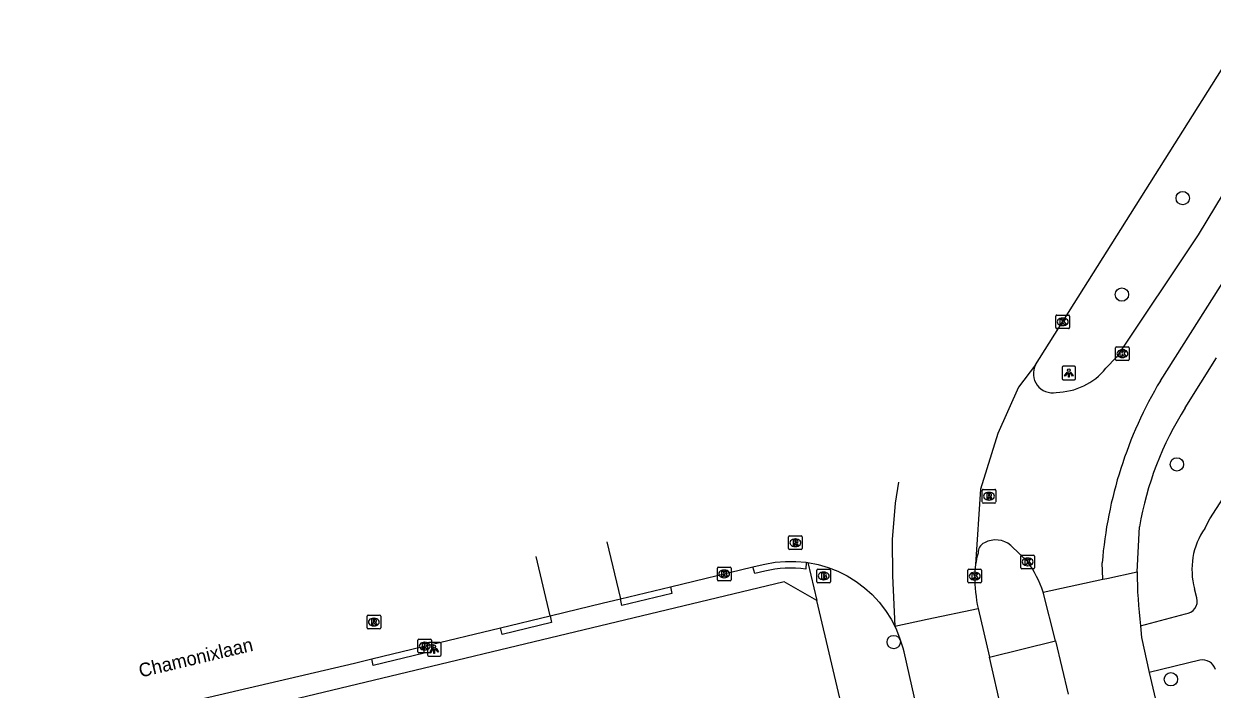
# Model space of a CAD drawing. Extents: x 158461 to 159795, y 387220 to 388672.
# Drawn here: x 159225.8 to 159312.9, y 388564.6 to 388613.3 of the extents above; entities that cross this region are included whole.
import ezdxf

# ---------------------------------------------------------------- set-up
doc = ezdxf.new("R2010")
doc.units = 0
for name, color, linetype in [('IMGEO_Boom', 7, 'Continuous'), ('IMGEO_Brandkraan', 7, 'Continuous'), ('IMGEO_Kolk', 7, 'Continuous'), ('IMGEO_Lichtpunt', 7, 'Continuous'), ('IMGEO_Openbare_ruimte_label', 7, 'Continuous'), ('IMGEO_Rijbaan_lokaal_gesloten', 7, 'Continuous'), ('IMGEO_Rijbaan_lokaal_open', 7, 'Continuous'), ('IMGEO_Rioolput', 7, 'Continuous'), ('IMGEO_Voetpad_gesloten', 7, 'Continuous'), ('IMGEO_Voetpad_open', 7, 'Continuous')]:
    doc.layers.add(name, color=color, linetype=linetype)

msp = doc.modelspace()

# ---------------------------------------------------------------- linework, layer by layer
at = {"layer": 'IMGEO_Boom'}
for centre in [(159310.732, 388600.552), (159306.278, 388593.485), (159310.31, 388581.038), (159289.56, 388568.018), (159309.871, 388565.286)]:
    msp.add_circle(centre, 0.489, dxfattribs=at)
at = {"layer": 'IMGEO_Brandkraan'}
for p, q in [((159283.933, 388572.433), (159283.933, 388573.285)), ((159284.008, 388573.359), (159284.86, 388573.359)), ((159284.421, 388573.139), (159284.446, 388573.139)), ((159284.934, 388573.285), (159284.934, 388572.433)), ((159284.86, 388572.359), (159284.008, 388572.359)), ((159284.444, 388572.579), (159284.419, 388572.579))]:
    msp.add_line(p, q, dxfattribs=at)
for points in [[(159283.933, 388572.433), (159283.933, 388573.285)], [(159284.008, 388573.359), (159284.86, 388573.359)], [(159284.281, 388573.059), (159284.281, 388572.659), (159284.494, 388572.659)], [(159284.512, 388573.059), (159284.281, 388573.059)], [(159284.46, 388572.978), (159284.406, 388572.978), (159284.406, 388572.902)], [(159284.934, 388573.285), (159284.934, 388572.433)], [(159284.86, 388572.359), (159284.008, 388572.359)], [(159284.406, 388572.902), (159284.459, 388572.902)], [(159284.468, 388572.826), (159284.406, 388572.826), (159284.406, 388572.745)], [(159284.406, 388572.745), (159284.468, 388572.745)]]:
    msp.add_lwpolyline(points, dxfattribs=at)
for centre, radius, start, end in [((159284.01, 388573.283), 0.0765, 91.55205, 178.44795), ((159284.01, 388573.283), 0.0765, 91.55205, 178.44795), ((159284.461, 388572.94), 0.0379, 267.82845, 90.93552), ((159284.516, 388572.914), 0.145, 59.4692, 91.53667), ((159284.541, 388572.961), 0.0922, 285.51372, 58.15012), ((159284.858, 388573.283), 0.0765, 1.55205, 88.44795), ((159284.858, 388573.283), 0.0765, 1.55205, 88.44795), ((159284.01, 388572.435), 0.0765, 181.55205, 268.44795), ((159284.01, 388572.435), 0.0765, 181.55205, 268.44795), ((159284.469, 388572.785), 0.0404, 269.87594, 90.50774), ((159284.5, 388572.91), 0.251, 268.66757, 293.53466), ((159284.546, 388572.769), 0.105, 301.31148, 78.98903), ((159284.858, 388572.435), 0.0765, 271.55205, 358.44795), ((159284.858, 388572.435), 0.0765, 271.55205, 358.44795)]:
    msp.add_arc(centre, radius, start, end, dxfattribs=at)
for centre, major_axis, ratio, start_param, end_param in [((159284.42, 388572.859), (-0.387, 0.002), 0.722429, 4.712389, 7.853982), ((159284.445, 388572.859), (-0.39, 0.002), 0.717154, 1.570796, 4.712389)]:
    msp.add_ellipse(centre, major_axis=major_axis, ratio=ratio, start_param=start_param, end_param=end_param, dxfattribs=at)
at = {"layer": 'IMGEO_Kolk'}
for p, q in [((159301.443, 388591.059), (159301.443, 388591.911)), ((159301.518, 388591.985), (159302.37, 388591.985)), ((159301.931, 388591.765), (159301.956, 388591.765)), ((159302.444, 388591.911), (159302.444, 388591.059)), ((159302.37, 388590.985), (159301.518, 388590.985)), ((159301.954, 388591.205), (159301.929, 388591.205)), ((159305.819, 388588.725), (159305.819, 388589.577)), ((159305.894, 388589.651), (159306.746, 388589.651)), ((159306.82, 388589.577), (159306.82, 388588.725)), ((159306.746, 388588.651), (159305.894, 388588.651)), ((159306.33, 388588.871), (159306.305, 388588.871)), ((159306.307, 388589.431), (159306.332, 388589.431)), ((159298.875, 388573.465), (159298.875, 388574.317)), ((159298.95, 388574.391), (159299.802, 388574.391)), ((159299.363, 388574.171), (159299.388, 388574.171)), ((159299.876, 388574.317), (159299.876, 388573.465)), ((159276.64, 388572.587), (159276.64, 388573.439)), ((159276.715, 388573.513), (159277.567, 388573.513)), ((159277.128, 388573.293), (159277.153, 388573.293)), ((159277.641, 388573.439), (159277.641, 388572.587)), ((159294.999, 388572.422), (159294.999, 388573.274)), ((159295.074, 388573.348), (159295.926, 388573.348)), ((159295.487, 388573.128), (159295.512, 388573.128)), ((159296, 388573.274), (159296, 388572.422)), ((159299.802, 388573.391), (159298.95, 388573.391)), ((159299.386, 388573.611), (159299.361, 388573.611)), ((159277.567, 388572.513), (159276.715, 388572.513)), ((159277.151, 388572.733), (159277.126, 388572.733)), ((159295.926, 388572.348), (159295.074, 388572.348)), ((159295.51, 388572.568), (159295.485, 388572.568)), ((159254.705, 388567.296), (159254.705, 388568.148)), ((159254.78, 388568.222), (159255.632, 388568.222)), ((159255.193, 388568.002), (159255.218, 388568.002)), ((159255.706, 388568.148), (159255.706, 388567.296)), ((159255.632, 388567.222), (159254.78, 388567.222)), ((159255.216, 388567.442), (159255.191, 388567.442))]:
    msp.add_line(p, q, dxfattribs=at)
for points in [[(159301.443, 388591.059), (159301.443, 388591.911)], [(159301.518, 388591.985), (159302.37, 388591.985)], [(159301.764, 388591.685), (159301.887, 388591.685), (159301.887, 388591.534), (159302.017, 388591.685), (159302.181, 388591.685), (159302.035, 388591.534), (159302.188, 388591.285), (159302.036, 388591.285), (159301.951, 388591.449), (159301.887, 388591.382), (159301.887, 388591.285), (159301.764, 388591.285), (159301.764, 388591.685)], [(159302.444, 388591.911), (159302.444, 388591.059)], [(159302.37, 388590.985), (159301.518, 388590.985)], [(159305.819, 388588.725), (159305.819, 388589.577)], [(159305.894, 388589.651), (159306.746, 388589.651)], [(159306.82, 388589.577), (159306.82, 388588.725)], [(159306.746, 388588.651), (159305.894, 388588.651)], [(159306.14, 388589.351), (159306.263, 388589.351), (159306.263, 388589.2), (159306.393, 388589.351), (159306.557, 388589.351), (159306.411, 388589.2), (159306.564, 388588.951), (159306.412, 388588.951), (159306.327, 388589.115), (159306.263, 388589.048), (159306.263, 388588.951), (159306.14, 388588.951), (159306.14, 388589.351)], [(159298.875, 388573.465), (159298.875, 388574.317)], [(159298.95, 388574.391), (159299.802, 388574.391)], [(159299.196, 388574.091), (159299.319, 388574.091), (159299.319, 388573.94), (159299.449, 388574.091), (159299.613, 388574.091), (159299.467, 388573.94), (159299.62, 388573.691), (159299.468, 388573.691), (159299.383, 388573.855), (159299.319, 388573.788), (159299.319, 388573.691), (159299.196, 388573.691), (159299.196, 388574.091)], [(159299.876, 388574.317), (159299.876, 388573.465)], [(159276.64, 388572.587), (159276.64, 388573.439)], [(159276.715, 388573.513), (159277.567, 388573.513)], [(159276.961, 388573.213), (159277.084, 388573.213), (159277.084, 388573.062), (159277.214, 388573.213), (159277.378, 388573.213), (159277.232, 388573.062), (159277.385, 388572.813), (159277.233, 388572.813), (159277.148, 388572.977), (159277.084, 388572.91), (159277.084, 388572.813), (159276.961, 388572.813), (159276.961, 388573.213)], [(159277.641, 388573.439), (159277.641, 388572.587)], [(159294.999, 388572.422), (159294.999, 388573.274)], [(159295.074, 388573.348), (159295.926, 388573.348)], [(159295.32, 388573.048), (159295.443, 388573.048), (159295.443, 388572.897), (159295.573, 388573.048), (159295.737, 388573.048), (159295.591, 388572.897), (159295.744, 388572.648), (159295.592, 388572.648), (159295.507, 388572.812), (159295.443, 388572.745), (159295.443, 388572.648), (159295.32, 388572.648), (159295.32, 388573.048)], [(159296, 388573.274), (159296, 388572.422)], [(159299.802, 388573.391), (159298.95, 388573.391)], [(159277.567, 388572.513), (159276.715, 388572.513)], [(159295.926, 388572.348), (159295.074, 388572.348)], [(159254.705, 388567.296), (159254.705, 388568.148)], [(159254.78, 388568.222), (159255.632, 388568.222)], [(159255.026, 388567.922), (159255.149, 388567.922), (159255.149, 388567.771), (159255.279, 388567.922), (159255.443, 388567.922), (159255.297, 388567.771), (159255.45, 388567.522), (159255.298, 388567.522), (159255.213, 388567.686), (159255.149, 388567.619), (159255.149, 388567.522), (159255.026, 388567.522), (159255.026, 388567.922)], [(159255.706, 388568.148), (159255.706, 388567.296)], [(159255.632, 388567.222), (159254.78, 388567.222)]]:
    msp.add_lwpolyline(points, dxfattribs=at)
for centre, start, end in [((159301.52, 388591.909), 91.55205, 178.44795), ((159301.52, 388591.909), 91.55205, 178.44795), ((159302.368, 388591.909), 1.55205, 88.44795), ((159302.368, 388591.909), 1.55205, 88.44795), ((159301.52, 388591.061), 181.55205, 268.44795), ((159301.52, 388591.061), 181.55205, 268.44795), ((159302.368, 388591.061), 271.55205, 358.44795), ((159302.368, 388591.061), 271.55205, 358.44795), ((159305.896, 388589.575), 91.55205, 178.44795), ((159305.896, 388589.575), 91.55205, 178.44795), ((159306.744, 388589.575), 1.55205, 88.44795), ((159306.744, 388589.575), 1.55205, 88.44795), ((159305.896, 388588.727), 181.55205, 268.44795), ((159305.896, 388588.727), 181.55205, 268.44795), ((159306.744, 388588.727), 271.55205, 358.44795), ((159306.744, 388588.727), 271.55205, 358.44795), ((159298.952, 388574.315), 91.55205, 178.44795), ((159298.952, 388574.315), 91.55205, 178.44795), ((159299.8, 388574.315), 1.55205, 88.44795), ((159299.8, 388574.315), 1.55205, 88.44795), ((159276.717, 388573.437), 91.55205, 178.44795), ((159276.717, 388573.437), 91.55205, 178.44795), ((159277.565, 388573.437), 1.55205, 88.44795), ((159277.565, 388573.437), 1.55205, 88.44795), ((159295.076, 388573.272), 91.55205, 178.44795), ((159295.076, 388573.272), 91.55205, 178.44795), ((159295.924, 388573.272), 1.55205, 88.44795), ((159295.924, 388573.272), 1.55205, 88.44795), ((159298.952, 388573.467), 181.55205, 268.44795), ((159298.952, 388573.467), 181.55205, 268.44795), ((159299.8, 388573.467), 271.55205, 358.44795), ((159299.8, 388573.467), 271.55205, 358.44795), ((159276.717, 388572.589), 181.55205, 268.44795), ((159276.717, 388572.589), 181.55205, 268.44795), ((159277.565, 388572.589), 271.55205, 358.44795), ((159277.565, 388572.589), 271.55205, 358.44795), ((159295.076, 388572.424), 181.55205, 268.44795), ((159295.076, 388572.424), 181.55205, 268.44795), ((159295.924, 388572.424), 271.55205, 358.44795), ((159295.924, 388572.424), 271.55205, 358.44795), ((159254.782, 388568.146), 91.55205, 178.44795), ((159254.782, 388568.146), 91.55205, 178.44795), ((159255.63, 388568.146), 1.55205, 88.44795), ((159255.63, 388568.146), 1.55205, 88.44795), ((159254.782, 388567.298), 181.55205, 268.44795), ((159254.782, 388567.298), 181.55205, 268.44795), ((159255.63, 388567.298), 271.55205, 358.44795), ((159255.63, 388567.298), 271.55205, 358.44795)]:
    msp.add_arc(centre, 0.0765, start, end, dxfattribs=at)
for centre, major_axis, ratio, start_param, end_param in [((159301.93, 388591.485), (-0.387, 0.002), 0.722429, 4.712389, 7.853982), ((159301.955, 388591.485), (-0.39, 0.002), 0.717154, 1.570796, 4.712389), ((159306.306, 388589.151), (-0.387, 0.002), 0.722429, 4.712389, 7.853982), ((159306.331, 388589.151), (-0.39, 0.002), 0.717154, 1.570796, 4.712389), ((159299.362, 388573.891), (-0.387, 0.002), 0.722429, 4.712389, 7.853982), ((159299.387, 388573.891), (-0.39, 0.002), 0.717154, 1.570796, 4.712389), ((159277.127, 388573.013), (-0.387, 0.002), 0.722429, 4.712389, 7.853982), ((159277.152, 388573.013), (-0.39, 0.002), 0.717154, 1.570796, 4.712389), ((159295.486, 388572.848), (-0.387, 0.002), 0.722429, 4.712389, 7.853982), ((159295.511, 388572.848), (-0.39, 0.002), 0.717154, 1.570796, 4.712389), ((159255.192, 388567.722), (-0.387, 0.002), 0.722429, 4.712389, 7.853982), ((159255.217, 388567.722), (-0.39, 0.002), 0.717154, 1.570796, 4.712389)]:
    msp.add_ellipse(centre, major_axis=major_axis, ratio=ratio, start_param=start_param, end_param=end_param, dxfattribs=at)
at = {"layer": 'IMGEO_Lichtpunt'}
for p, q in [((159301.894, 388588.136), (159301.894, 388587.329)), ((159301.894, 388588.136), (159301.894, 388587.329)), ((159302.796, 388588.231), (159301.988, 388588.231)), ((159302.796, 388588.231), (159301.988, 388588.231)), ((159302.89, 388587.329), (159302.89, 388588.136)), ((159302.89, 388587.329), (159302.89, 388588.136)), ((159301.988, 388587.235), (159302.796, 388587.235)), ((159301.988, 388587.235), (159302.796, 388587.235)), ((159255.403, 388567.892), (159255.403, 388567.085)), ((159255.403, 388567.892), (159255.403, 388567.085)), ((159256.305, 388567.987), (159255.497, 388567.987)), ((159256.305, 388567.987), (159255.497, 388567.987)), ((159256.399, 388567.085), (159256.399, 388567.892)), ((159256.399, 388567.085), (159256.399, 388567.892)), ((159255.497, 388566.991), (159256.305, 388566.991)), ((159255.497, 388566.991), (159256.305, 388566.991))]:
    msp.add_line(p, q, dxfattribs=at)
for points in [[(159302.268, 388587.8), (159302.307, 388587.772), (159302.119, 388587.51), (159302.081, 388587.537), (159302.268, 388587.8)], [(159302.48, 388587.772), (159302.518, 388587.799), (159302.705, 388587.537), (159302.666, 388587.509), (159302.48, 388587.772)], [(159302.37, 388587.752), (159302.417, 388587.752), (159302.417, 388587.43), (159302.37, 388587.43), (159302.37, 388587.752)], [(159255.777, 388567.556), (159255.816, 388567.528), (159255.628, 388567.266), (159255.59, 388567.293), (159255.777, 388567.556)], [(159255.879, 388567.508), (159255.926, 388567.508), (159255.926, 388567.186), (159255.879, 388567.186), (159255.879, 388567.508)], [(159255.989, 388567.528), (159256.027, 388567.555), (159256.214, 388567.293), (159256.175, 388567.265), (159255.989, 388567.528)]]:
    msp.add_lwpolyline(points, dxfattribs=at)
for centre in [(159302.393, 388587.934), (159255.902, 388567.69)]:
    msp.add_circle(centre, 0.0994, dxfattribs=at)
for centre, start, end in [((159301.988, 388588.136), 90, 180), ((159301.988, 388588.136), 90, 180), ((159302.796, 388588.136), 0, 90), ((159302.796, 388588.136), 0, 90), ((159301.988, 388587.329), 180, 270), ((159301.988, 388587.329), 180, 270), ((159302.796, 388587.329), 270, 0), ((159302.796, 388587.329), 270, 360), ((159255.497, 388567.892), 90, 180), ((159255.497, 388567.892), 90, 180), ((159256.305, 388567.892), 0, 90), ((159256.305, 388567.892), 0, 90), ((159255.497, 388567.085), 180, 270), ((159255.497, 388567.085), 180, 270), ((159256.305, 388567.085), 270, 0), ((159256.305, 388567.085), 270, 360)]:
    msp.add_arc(centre, 0.0946, start, end, dxfattribs=at)
at = {"layer": 'IMGEO_Rijbaan_lokaal_gesloten'}
for points in [[(159299.956, 388588.334), (159315.691, 388613.331)], [(159319.909, 388611.145), (159311.859, 388597.86), (159305.874, 388588.888), (159305.111, 388588.077)], [(159309.099, 388587.171), (159322.938, 388608.989)], [(159310.925, 388585.192), (159313.221, 388588.835)], [(159299.956, 388588.334), (159298.699, 388586.686), (159297.186, 388583.291), (159295.922, 388579.215), (159295.555, 388573.697)], [(159289.921, 388579.733), (159289.66, 388578.2), (159289.449, 388575.54), (159289.476, 388572.873), (159289.646, 388569.172)], [(159307.395, 388573.162), (159307.567, 388576.459)], [(159298.148, 388575.1), (159299.376, 388573.891)], [(159304.881, 388572.618), (159304.832, 388573.823)], [(159304.881, 388572.618), (159305.171, 388572.681), (159307.395, 388573.162)], [(159300.516, 388571.674), (159304.881, 388572.618)], [(159301.412, 388568.116), (159300.516, 388571.674)], [(159289.646, 388569.172), (159292.019, 388569.684), (159295.742, 388570.486)], [(159307.648, 388569.21), (159307.725, 388568.344), (159308.276, 388565.778)], [(159301.412, 388568.116), (159302.346, 388564.2)], [(159308.276, 388565.778), (159309.186, 388561.927)]]:
    msp.add_lwpolyline(points, dxfattribs=at)
for centre, radius, start, end in [((159301.191, 388587.683), 1.396, 152.2127, 281.16317), ((159301.389, 388591.123), 4.809, 270.85612, 320.70623), ((159335.673, 388571.32), 30.942, 149.18437, 175.36024), ((159330.835, 388572.524), 23.598, 147.53299, 170.40166), ((159296.538, 388574.571), 0.792, 114.81927, 183.36342), ((159297.036, 388573.756), 1.744, 50.3981, 118.42614), ((159300.545, 388572.97), 5.042, 162.04297, 171.71524), ((159292.92, 388569.17), 7.998, 18.24722, 36.178), ((159300.66, 388572.94), 5.161, 171.56571, 181.02117), ((159338.727, 388573.184), 31.332, 180.03971, 187.28624), ((159306.845, 388572.817), 11.345, 179.84302, 191.8567)]:
    msp.add_arc(centre, radius, start, end, dxfattribs=at)
at = {"layer": 'IMGEO_Rijbaan_lokaal_open'}
for points in [[(159312.346, 388576.348), (159312.728, 388577.043), (159317.126, 388583.851)], [(159268.548, 388575.356), (159269.535, 388571.191)], [(159264.386, 388569.946), (159263.368, 388574.295)], [(159279.231, 388573.517), (159280.002, 388573.702), (159280.121, 388573.73), (159280.872, 388573.864), (159281.631, 388573.931), (159282.394, 388573.929), (159283.153, 388573.86)], [(159283.153, 388573.86), (159283.277, 388573.842)], [(159283.277, 388573.842), (159284.025, 388573.694), (159284.757, 388573.48), (159285.468, 388573.201), (159286.15, 388572.859), (159286.799, 388572.458), (159287.41, 388572.001), (159287.978, 388571.491), (159288.497, 388570.932), (159288.965, 388570.33), (159289.377, 388569.687), (159289.646, 388569.172)], [(159273.201, 388572.07), (159279.231, 388573.517)], [(159269.535, 388571.191), (159273.201, 388572.07)], [(159311.76, 388571.244), (159311.605, 388571.92)], [(159264.386, 388569.946), (159265.492, 388570.212), (159268.195, 388570.862), (159269.535, 388571.191)], [(159260.752, 388569.066), (159264.386, 388569.946)], [(159307.648, 388569.21), (159310.945, 388570.086)], [(159255.051, 388567.685), (159260.752, 388569.066)], [(159251.318, 388566.781), (159255.051, 388567.685)], [(159222.314, 388559.898), (159235.308, 388563.025), (159250.068, 388566.478), (159251.318, 388566.781)], [(159311.989, 388566.681), (159308.276, 388565.778)]]:
    msp.add_lwpolyline(points, dxfattribs=at)
for centre, radius, start, end in [((159316.684, 388573.346), 5.276, 145.31703, 195.6828), ((159310.885, 388570.994), 0.91, 273.77845, 15.94581), ((159312.201, 388565.724), 0.98, 16.23268, 102.48506)]:
    msp.add_arc(centre, radius, start, end, dxfattribs=at)
at = {"layer": 'IMGEO_Rioolput'}
for p, q in [((159296.04, 388578.28), (159296.04, 388579.132)), ((159296.115, 388579.206), (159296.967, 388579.206)), ((159297.041, 388579.132), (159297.041, 388578.28)), ((159296.967, 388578.206), (159296.115, 388578.206)), ((159296.551, 388578.426), (159296.526, 388578.426)), ((159296.528, 388578.986), (159296.553, 388578.986)), ((159281.855, 388574.867), (159281.855, 388575.719)), ((159281.93, 388575.793), (159282.782, 388575.793)), ((159282.343, 388575.573), (159282.368, 388575.573)), ((159282.856, 388575.719), (159282.856, 388574.867)), ((159282.782, 388574.793), (159281.93, 388574.793)), ((159282.366, 388575.013), (159282.341, 388575.013)), ((159250.972, 388569.056), (159250.972, 388569.908)), ((159251.047, 388569.982), (159251.899, 388569.982)), ((159251.46, 388569.762), (159251.485, 388569.762)), ((159251.973, 388569.908), (159251.973, 388569.056)), ((159251.899, 388568.982), (159251.047, 388568.982)), ((159251.483, 388569.202), (159251.458, 388569.202))]:
    msp.add_line(p, q, dxfattribs=at)
for points in [[(159296.04, 388578.28), (159296.04, 388579.132)], [(159296.115, 388579.206), (159296.967, 388579.206)], [(159297.041, 388579.132), (159297.041, 388578.28)], [(159296.967, 388578.206), (159296.115, 388578.206)], [(159296.629, 388578.904), (159296.377, 388578.906), (159296.377, 388578.506)], [(159296.377, 388578.506), (159296.501, 388578.506), (159296.501, 388578.668), (159296.512, 388578.668)], [(159296.555, 388578.825), (159296.501, 388578.825), (159296.501, 388578.744)], [(159296.501, 388578.744), (159296.553, 388578.744)], [(159296.559, 388578.639), (159296.63, 388578.506), (159296.77, 388578.506), (159296.705, 388578.632)], [(159281.855, 388574.867), (159281.855, 388575.719)], [(159281.93, 388575.793), (159282.782, 388575.793)], [(159282.856, 388575.719), (159282.856, 388574.867)], [(159282.782, 388574.793), (159281.93, 388574.793)], [(159282.444, 388575.491), (159282.192, 388575.493), (159282.192, 388575.093)], [(159282.192, 388575.093), (159282.316, 388575.093), (159282.316, 388575.255), (159282.327, 388575.255)], [(159282.37, 388575.412), (159282.316, 388575.412), (159282.316, 388575.331)], [(159282.316, 388575.331), (159282.368, 388575.331)], [(159282.374, 388575.226), (159282.445, 388575.093), (159282.585, 388575.093), (159282.52, 388575.219)], [(159250.972, 388569.056), (159250.972, 388569.908)], [(159251.047, 388569.982), (159251.899, 388569.982)], [(159251.561, 388569.68), (159251.309, 388569.682), (159251.309, 388569.282)], [(159251.487, 388569.601), (159251.433, 388569.601), (159251.433, 388569.52)], [(159251.433, 388569.52), (159251.485, 388569.52)], [(159251.973, 388569.908), (159251.973, 388569.056)], [(159251.899, 388568.982), (159251.047, 388568.982)], [(159251.309, 388569.282), (159251.433, 388569.282), (159251.433, 388569.444), (159251.444, 388569.444)], [(159251.491, 388569.415), (159251.562, 388569.282), (159251.702, 388569.282), (159251.637, 388569.408)]]:
    msp.add_lwpolyline(points, dxfattribs=at)
for centre, radius, start, end in [((159296.117, 388579.13), 0.0765, 91.55205, 178.44795), ((159296.117, 388579.13), 0.0765, 91.55205, 178.44795), ((159296.965, 388579.13), 0.0765, 1.55205, 88.44795), ((159296.965, 388579.13), 0.0765, 1.55205, 88.44795), ((159296.117, 388578.282), 0.0765, 181.55205, 268.44795), ((159296.117, 388578.282), 0.0765, 181.55205, 268.44795), ((159296.511, 388578.615), 0.0533, 26.02933, 88.69889), ((159296.537, 388578.933), 0.19, 274.7715, 282.96867), ((159296.561, 388578.729), 0.0964, 77.00612, 93.18647), ((159296.575, 388578.786), 0.0378, 276.66336, 79.67722), ((159296.628, 388578.794), 0.109, 350.36119, 89.41601), ((159296.626, 388578.794), 0.112, 277.58423, 350.98172), ((159296.61, 388578.579), 0.108, 29.51342, 73.79051), ((159296.965, 388578.282), 0.0765, 271.55205, 358.44795), ((159296.965, 388578.282), 0.0765, 271.55205, 358.44795), ((159281.932, 388575.717), 0.0765, 91.55205, 178.44795), ((159281.932, 388575.717), 0.0765, 91.55205, 178.44795), ((159282.78, 388575.717), 0.0765, 1.55205, 88.44795), ((159282.78, 388575.717), 0.0765, 1.55205, 88.44795), ((159281.932, 388574.869), 0.0765, 181.55205, 268.44795), ((159281.932, 388574.869), 0.0765, 181.55205, 268.44795), ((159282.326, 388575.202), 0.0533, 26.02933, 88.69889), ((159282.352, 388575.52), 0.19, 274.7715, 282.96867), ((159282.376, 388575.316), 0.0964, 77.00612, 93.18647), ((159282.39, 388575.373), 0.0378, 276.66336, 79.67722), ((159282.443, 388575.381), 0.109, 350.36119, 89.41601), ((159282.441, 388575.381), 0.112, 277.58423, 350.98172), ((159282.425, 388575.166), 0.108, 29.51342, 73.79051), ((159282.78, 388574.869), 0.0765, 271.55205, 358.44795), ((159282.78, 388574.869), 0.0765, 271.55205, 358.44795), ((159251.049, 388569.906), 0.0765, 91.55205, 178.44795), ((159251.049, 388569.906), 0.0765, 91.55205, 178.44795), ((159251.469, 388569.709), 0.19, 274.7715, 282.96867), ((159251.493, 388569.505), 0.0964, 77.00612, 93.18647), ((159251.507, 388569.562), 0.0378, 276.66336, 79.67722), ((159251.56, 388569.57), 0.109, 350.36119, 89.41601), ((159251.558, 388569.57), 0.112, 277.58423, 350.98172), ((159251.897, 388569.906), 0.0765, 1.55205, 88.44795), ((159251.897, 388569.906), 0.0765, 1.55205, 88.44795), ((159251.049, 388569.058), 0.0765, 181.55205, 268.44795), ((159251.049, 388569.058), 0.0765, 181.55205, 268.44795), ((159251.443, 388569.391), 0.0533, 26.02933, 88.69889), ((159251.542, 388569.355), 0.108, 29.51342, 73.79051), ((159251.897, 388569.058), 0.0765, 271.55205, 358.44795), ((159251.897, 388569.058), 0.0765, 271.55205, 358.44795)]:
    msp.add_arc(centre, radius, start, end, dxfattribs=at)
for centre, major_axis, ratio, start_param, end_param in [((159296.527, 388578.706), (-0.387, 0.002), 0.722429, 4.712389, 7.853982), ((159296.552, 388578.706), (-0.39, 0.002), 0.717154, 1.570796, 4.712389), ((159282.342, 388575.293), (-0.387, 0.002), 0.722429, 4.712389, 7.853982), ((159282.367, 388575.293), (-0.39, 0.002), 0.717154, 1.570796, 4.712389), ((159251.459, 388569.482), (-0.387, 0.002), 0.722429, 4.712389, 7.853982), ((159251.484, 388569.482), (-0.39, 0.002), 0.717154, 1.570796, 4.712389)]:
    msp.add_ellipse(centre, major_axis=major_axis, ratio=ratio, start_param=start_param, end_param=end_param, dxfattribs=at)
at = {"layer": 'IMGEO_Voetpad_gesloten'}
for points in [[(159283.153, 388573.86), (159283.122, 388573.36)], [(159280.119, 388573.216), (159279.389, 388573.039), (159279.231, 388573.517)], [(159273.201, 388572.07), (159273.317, 388571.585), (159269.651, 388570.705), (159269.535, 388571.191)], [(159264.386, 388569.946), (159264.499, 388569.459), (159260.865, 388568.579), (159260.752, 388569.066)], [(159255.051, 388567.685), (159255.163, 388567.198), (159251.43, 388566.294), (159251.318, 388566.781)]]:
    msp.add_lwpolyline(points, dxfattribs=at)
msp.add_arc((159281.998, 388565.42), 8.019, 81.94144, 103.54926, dxfattribs=at)
at = {"layer": 'IMGEO_Voetpad_open'}
for points in [[(159283.277, 388573.842), (159283.92, 388571.058)], [(159283.92, 388571.058), (159281.545, 388572.417), (159236.772, 388561.672), (159223.278, 388558.563)], [(159286.217, 388561.305), (159283.92, 388571.058)], [(159295.742, 388570.486), (159296.591, 388566.91)], [(159292.4, 388558.083), (159290.319, 388567.288), (159290.248, 388567.577), (159290.021, 388568.305), (159289.73, 388569.011), (159289.646, 388569.172)], [(159296.591, 388566.91), (159301.412, 388568.116)], [(159297.493, 388562.948), (159296.591, 388566.91)]]:
    msp.add_lwpolyline(points, dxfattribs=at)

# ---------------------------------------------------------------- texts
at = {"layer": 'IMGEO_Openbare_ruimte_label'}
msp.add_text('Chamonixlaan', height=1, rotation=13.35534, dxfattribs=at).set_placement((159234.38, 388565.41))

doc.saveas('drawing.dxf')
